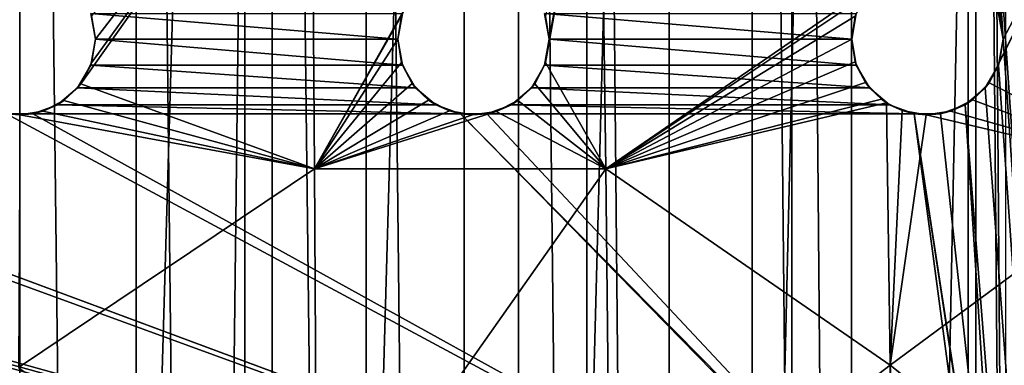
# Model space of a CAD drawing. Header units: millimetres. Extents: x -182 to 217, y -96 to 236.
# Tile 449 of 458: x 157.25 to 167.01, y 202.27 to 205.69. Entities that reach past the tile are written whole.
import ezdxf

# ---------------------------------------------------------------- set-up
doc = ezdxf.new("R2010")
doc.units = ezdxf.units.MM
doc.header["$LTSCALE"] = 52.148148
for name, color, linetype in [('1029', 7, 'CONTINUOUS'), ('1030', 7, 'CONTINUOUS'), ('1032', 7, 'CONTINUOUS'), ('1039', 7, 'CONTINUOUS'), ('1044', 7, 'CONTINUOUS'), ('1085', 7, 'CONTINUOUS'), ('1086', 7, 'CONTINUOUS'), ('1103', 7, 'CONTINUOUS'), ('1104', 7, 'CONTINUOUS'), ('1121', 7, 'CONTINUOUS'), ('1122', 7, 'CONTINUOUS'), ('1135', 7, 'CONTINUOUS')]:
    doc.layers.add(name, color=color, linetype=linetype)

msp = doc.modelspace()

# ---------------------------------------------------------------- linework, layer by layer
at = {"layer": '1029', "color": 7, "linetype": 'CONTINUOUS', "true_color": 0xaaaaaa}
for points in [[(159.7528, 25.5, -9.803), (157.25, 25.5, -10), (159.753, 233.5, -9.803), (159.7528, 25.5, -9.803)], [(159.753, 233.5, -9.803), (157.25, 25.5, -10), (157.25, 233.5, -10), (159.753, 233.5, -9.803)], [(162.1941, 25.5, -9.217), (159.7528, 25.5, -9.803), (159.753, 233.5, -9.803), (162.1941, 25.5, -9.217)], [(162.1943, 233.5, -9.2169), (162.1941, 25.5, -9.217), (159.753, 233.5, -9.803), (162.1943, 233.5, -9.2169)], [(164.5137, 25.5, -8.2562), (162.1941, 25.5, -9.217), (162.1943, 233.5, -9.2169), (164.5137, 25.5, -8.2562)], [(164.5138, 233.5, -8.2561), (164.5137, 25.5, -8.2562), (162.1943, 233.5, -9.2169), (164.5138, 233.5, -8.2561)], [(166.6545, 25.5, -6.9443), (164.5137, 25.5, -8.2562), (164.5138, 233.5, -8.2561), (166.6545, 25.5, -6.9443)], [(166.6546, 233.5, -6.9443), (166.6545, 25.5, -6.9443), (164.5138, 233.5, -8.2561), (166.6546, 233.5, -6.9443)], [(168.5637, 25.5, -5.3137), (166.6545, 25.5, -6.9443), (168.5637, 233.5, -5.3137), (168.5637, 25.5, -5.3137)], [(168.5637, 233.5, -5.3137), (166.6545, 25.5, -6.9443), (166.6546, 233.5, -6.9443), (168.5637, 233.5, -5.3137)]]:
    msp.add_3dface(points, dxfattribs=at)
at = {"layer": '1030', "color": 7, "linetype": 'CONTINUOUS', "true_color": 0xaaaaaa}
for points in [[(157.25, 25.5, 22), (159.7528, 25.5, 21.803), (157.25, 233.5, 22), (157.25, 25.5, 22)], [(157.25, 233.5, 22), (159.7528, 25.5, 21.803), (159.753, 233.5, 21.803), (157.25, 233.5, 22)], [(159.7528, 25.5, 21.803), (162.1941, 25.5, 21.217), (159.753, 233.5, 21.803), (159.7528, 25.5, 21.803)], [(159.753, 233.5, 21.803), (162.1941, 25.5, 21.217), (162.1943, 233.5, 21.2169), (159.753, 233.5, 21.803)], [(162.1941, 25.5, 21.217), (164.5137, 25.5, 20.2562), (162.1943, 233.5, 21.2169), (162.1941, 25.5, 21.217)], [(162.1943, 233.5, 21.2169), (164.5137, 25.5, 20.2562), (164.5138, 233.5, 20.2561), (162.1943, 233.5, 21.2169)], [(164.5137, 25.5, 20.2562), (166.6545, 25.5, 18.9443), (164.5138, 233.5, 20.2561), (164.5137, 25.5, 20.2562)], [(164.5138, 233.5, 20.2561), (166.6545, 25.5, 18.9443), (166.6546, 233.5, 18.9443), (164.5138, 233.5, 20.2561)], [(166.6545, 25.5, 18.9443), (168.5637, 25.5, 17.3137), (166.6546, 233.5, 18.9443), (166.6545, 25.5, 18.9443)], [(166.6546, 233.5, 18.9443), (168.5637, 25.5, 17.3137), (168.5637, 233.5, 17.3137), (166.6546, 233.5, 18.9443)]]:
    msp.add_3dface(points, dxfattribs=at)
at = {"layer": '1032', "color": 7, "linetype": 'CONTINUOUS', "true_color": 0xaaaaaa}
for points in [[(156.0938, 25.5, -7.9522), (158.4062, 25.5, -7.9522), (156.0938, 233.5, -7.9522), (156.0938, 25.5, -7.9522)], [(158.4062, 25.5, -7.9522), (158.4062, 233.5, -7.9522), (156.0938, 233.5, -7.9522), (158.4062, 25.5, -7.9522)], [(158.4062, 25.5, -7.9522), (160.6868, 25.5, -7.5716), (158.4062, 233.5, -7.9522), (158.4062, 25.5, -7.9522)], [(160.6868, 25.5, -7.5716), (160.6868, 233.5, -7.5716), (158.4062, 233.5, -7.9522), (160.6868, 25.5, -7.5716)], [(160.6868, 25.5, -7.5716), (162.8738, 25.5, -6.8208), (160.6868, 233.5, -7.5716), (160.6868, 25.5, -7.5716)], [(162.8738, 25.5, -6.8208), (162.8738, 233.5, -6.8208), (160.6868, 233.5, -7.5716), (162.8738, 25.5, -6.8208)], [(162.8738, 25.5, -6.8208), (164.9073, 25.5, -5.7203), (162.8738, 233.5, -6.8208), (162.8738, 25.5, -6.8208)], [(164.9073, 25.5, -5.7203), (164.9073, 233.5, -5.7203), (162.8738, 233.5, -6.8208), (164.9073, 25.5, -5.7203)], [(164.9073, 25.5, -5.7203), (166.7319, 25.5, -4.3002), (164.9073, 233.5, -5.7203), (164.9073, 25.5, -5.7203)], [(166.7319, 25.5, -4.3002), (166.7319, 233.5, -4.3002), (164.9073, 233.5, -5.7203), (166.7319, 25.5, -4.3002)], [(166.7319, 25.5, -4.3002), (168.298, 25.5, -2.5989), (166.7319, 233.5, -4.3002), (166.7319, 25.5, -4.3002)], [(168.298, 25.5, -2.5989), (168.298, 233.5, -2.5989), (166.7319, 233.5, -4.3002), (168.298, 25.5, -2.5989)]]:
    msp.add_3dface(points, dxfattribs=at)
at = {"layer": '1039', "color": 7, "linetype": 'CONTINUOUS', "true_color": 0xc8c8c8}
for points in [[(169.8991, 220.5, 12), (169.8991, 163.5, 12), (167, 218.5, 12), (169.8991, 220.5, 12)], [(167, 218.5, 12), (169.8991, 163.5, 12), (166.9548, 218.2435, 12), (167, 218.5, 12)], [(166.9548, 218.2435, 12), (169.8991, 163.5, 12), (166.8245, 218.0179, 12), (166.9548, 218.2435, 12)], [(166.8245, 218.0179, 12), (169.8991, 163.5, 12), (167, 212, 12), (166.8245, 218.0179, 12)], [(167, 212, 12), (169.8991, 163.5, 12), (166.9548, 211.7435, 12), (167, 212, 12)], [(166.9548, 211.7435, 12), (169.8991, 163.5, 12), (166.8245, 211.5179, 12), (166.9548, 211.7435, 12)], [(166.8245, 211.5179, 12), (169.8991, 163.5, 12), (166.625, 211.3505, 12), (166.8245, 211.5179, 12)], [(166.3802, 211.2614, 12), (166.625, 211.3505, 12), (167, 205.5, 12), (166.3802, 211.2614, 12)], [(166.625, 211.3505, 12), (169.8991, 163.5, 12), (167, 205.5, 12), (166.625, 211.3505, 12)], [(166.1198, 211.2614, 12), (166.3802, 211.2614, 12), (167, 205.5, 12), (166.1198, 211.2614, 12)], [(166.1198, 211.2614, 12), (167, 205.5, 12), (166.9548, 205.7565, 12), (166.1198, 211.2614, 12)], [(158, 205.5, 12), (157.9548, 205.7565, 12), (161, 205.5, 12), (158, 205.5, 12)], [(161, 205.5, 12), (157.9548, 205.7565, 12), (161.0452, 205.7565, 12), (161, 205.5, 12)], [(162.5, 205.5, 12), (162.4548, 205.7565, 12), (165.5, 205.5, 12), (162.5, 205.5, 12)], [(165.5, 205.5, 12), (162.4548, 205.7565, 12), (165.5452, 205.7565, 12), (165.5, 205.5, 12)], [(157.9548, 205.2435, 12), (158, 205.5, 12), (161.0452, 205.2435, 12), (157.9548, 205.2435, 12)], [(161.0452, 205.2435, 12), (158, 205.5, 12), (161, 205.5, 12), (161.0452, 205.2435, 12)], [(162.4548, 205.2435, 12), (162.5, 205.5, 12), (165.5452, 205.2435, 12), (162.4548, 205.2435, 12)], [(165.5452, 205.2435, 12), (162.5, 205.5, 12), (165.5, 205.5, 12), (165.5452, 205.2435, 12)], [(167, 205.5, 12), (169.8991, 163.5, 12), (166.9548, 205.2435, 12), (167, 205.5, 12)], [(157.8245, 205.0179, 12), (157.9548, 205.2435, 12), (161.1755, 205.0179, 12), (157.8245, 205.0179, 12)], [(161.1755, 205.0179, 12), (157.9548, 205.2435, 12), (161.0452, 205.2435, 12), (161.1755, 205.0179, 12)], [(162.3245, 205.0179, 12), (162.4548, 205.2435, 12), (165.6755, 205.0179, 12), (162.3245, 205.0179, 12)], [(165.6755, 205.0179, 12), (162.4548, 205.2435, 12), (165.5452, 205.2435, 12), (165.6755, 205.0179, 12)], [(166.9548, 205.2435, 12), (169.8991, 163.5, 12), (166.8245, 205.0179, 12), (166.9548, 205.2435, 12)], [(157.625, 204.8505, 12), (157.8245, 205.0179, 12), (161.375, 204.8505, 12), (157.625, 204.8505, 12)], [(161.375, 204.8505, 12), (157.8245, 205.0179, 12), (161.1755, 205.0179, 12), (161.375, 204.8505, 12)], [(162.125, 204.8505, 12), (162.3245, 205.0179, 12), (165.875, 204.8505, 12), (162.125, 204.8505, 12)], [(165.875, 204.8505, 12), (162.3245, 205.0179, 12), (165.6755, 205.0179, 12), (165.875, 204.8505, 12)], [(166.8245, 205.0179, 12), (169.8991, 163.5, 12), (166.625, 204.8505, 12), (166.8245, 205.0179, 12)], [(157.1198, 199.7386, 12), (147.875, 204.8505, 12), (157.3802, 199.7386, 12), (157.1198, 199.7386, 12)], [(157.3802, 199.7386, 12), (147.875, 204.8505, 12), (161.6198, 199.7386, 12), (157.3802, 199.7386, 12)], [(147.875, 204.8505, 12), (148.1198, 204.7614, 12), (161.6198, 199.7386, 12), (147.875, 204.8505, 12)], [(157.3802, 204.7614, 12), (157.625, 204.8505, 12), (161.6198, 204.7614, 12), (157.3802, 204.7614, 12)], [(161.6198, 204.7614, 12), (157.625, 204.8505, 12), (161.375, 204.8505, 12), (161.6198, 204.7614, 12)], [(161.8802, 204.7614, 12), (162.125, 204.8505, 12), (166.1198, 204.7614, 12), (161.8802, 204.7614, 12)], [(166.1198, 204.7614, 12), (162.125, 204.8505, 12), (165.875, 204.8505, 12), (166.1198, 204.7614, 12)], [(166.3802, 204.7614, 12), (166.625, 204.8505, 12), (167, 199, 12), (166.3802, 204.7614, 12)], [(166.625, 204.8505, 12), (169.8991, 163.5, 12), (167, 199, 12), (166.625, 204.8505, 12)], [(148.1198, 204.7614, 12), (148.3802, 204.7614, 12), (166.3802, 199.7386, 12), (148.1198, 204.7614, 12)], [(161.8802, 199.7386, 12), (161.6198, 199.7386, 12), (148.1198, 204.7614, 12), (161.8802, 199.7386, 12)], [(161.8802, 199.7386, 12), (148.1198, 204.7614, 12), (166.1198, 199.7386, 12), (161.8802, 199.7386, 12)], [(166.1198, 199.7386, 12), (148.1198, 204.7614, 12), (166.3802, 199.7386, 12), (166.1198, 199.7386, 12)], [(148.3802, 204.7614, 12), (152.6198, 204.7614, 12), (166.3802, 199.7386, 12), (148.3802, 204.7614, 12)], [(152.6198, 204.7614, 12), (152.8802, 204.7614, 12), (166.3802, 199.7386, 12), (152.6198, 204.7614, 12)], [(166.625, 199.6495, 12), (166.3802, 199.7386, 12), (152.8802, 204.7614, 12), (166.625, 199.6495, 12)], [(152.8802, 204.7614, 12), (157.1198, 204.7614, 12), (166.625, 199.6495, 12), (152.8802, 204.7614, 12)], [(157.1198, 204.7614, 12), (157.3802, 204.7614, 12), (166.625, 199.6495, 12), (157.1198, 204.7614, 12)], [(157.3802, 204.7614, 12), (161.6198, 204.7614, 12), (166.625, 199.6495, 12), (157.3802, 204.7614, 12)], [(161.6198, 204.7614, 12), (161.8802, 204.7614, 12), (166.8245, 199.4821, 12), (161.6198, 204.7614, 12)], [(166.625, 199.6495, 12), (161.6198, 204.7614, 12), (166.8245, 199.4821, 12), (166.625, 199.6495, 12)], [(161.8802, 204.7614, 12), (166.1198, 204.7614, 12), (166.8245, 199.4821, 12), (161.8802, 204.7614, 12)], [(166.1198, 204.7614, 12), (166.3802, 204.7614, 12), (167, 199, 12), (166.1198, 204.7614, 12)], [(166.1198, 204.7614, 12), (167, 199, 12), (166.9548, 199.2565, 12), (166.1198, 204.7614, 12)], [(166.8245, 199.4821, 12), (166.1198, 204.7614, 12), (166.9548, 199.2565, 12), (166.8245, 199.4821, 12)]]:
    msp.add_3dface(points, dxfattribs=at)
at = {"layer": '1044', "color": 7, "linetype": 'CONTINUOUS', "true_color": 0xc8c8c8}
for points in [[(160.1743, 204.2143, 17.9112), (160.1419, 208.2857, 17.2267), (157.8549, 205.0567, 17.9404), (160.1743, 204.2143, 17.9112)], [(157.8549, 205.0567, 17.9404), (160.1419, 208.2857, 17.2267), (157.9628, 205.2666, 17.9038), (157.8549, 205.0567, 17.9404)], [(158, 205.5, 17.8644), (160.1419, 208.2857, 17.2267), (157.9627, 205.7337, 17.8264), (158, 205.5, 17.8644)], [(157.9628, 205.2666, 17.9038), (160.1419, 208.2857, 17.2267), (158, 205.5, 17.8644), (157.9628, 205.2666, 17.9038)], [(160.1419, 208.2857, 17.2267), (160.1743, 204.2143, 17.9112), (161.1453, 205.9437, 17.5203), (160.1419, 208.2857, 17.2267)], [(163.0629, 204.2143, 17.4074), (163.0064, 208.2857, 16.8111), (162.4634, 205.2687, 17.3949), (163.0629, 204.2143, 17.4074)], [(162.4634, 205.2687, 17.3949), (163.0064, 208.2857, 16.8111), (162.5, 205.5, 17.354), (162.4634, 205.2687, 17.3949)], [(162.5, 205.5, 17.354), (163.0064, 208.2857, 16.8111), (162.4637, 205.7304, 17.3272), (162.5, 205.5, 17.354)], [(163.0064, 208.2857, 16.8111), (163.0629, 204.2143, 17.4074), (165.8069, 206.1051, 16.389), (163.0064, 208.2857, 16.8111)], [(168.5149, 204.2143, 15.4308), (168.467, 208.2857, 15.1804), (166.8635, 205.0685, 16.109), (168.5149, 204.2143, 15.4308)], [(166.8635, 205.0685, 16.109), (168.467, 208.2857, 15.1804), (166.9658, 205.2762, 16.049), (166.8635, 205.0685, 16.109)], [(166.9658, 205.2762, 16.049), (168.467, 208.2857, 15.1804), (167, 205.5, 16.0149), (166.9658, 205.2762, 16.049)], [(167, 205.5, 16.0149), (168.467, 208.2857, 15.1804), (166.9662, 205.7226, 16.0076), (167, 205.5, 16.0149)], [(165.8069, 206.1051, 16.389), (163.0629, 204.2143, 17.4074), (165.6402, 205.9366, 16.4638), (165.8069, 206.1051, 16.389)], [(161.1453, 205.9437, 17.5203), (160.1743, 204.2143, 17.9112), (161.0372, 205.7333, 17.5693), (161.1453, 205.9437, 17.5203)], [(165.6402, 205.9366, 16.4638), (163.0629, 204.2143, 17.4074), (165.5354, 205.7278, 16.5225), (165.6402, 205.9366, 16.4638)], [(160.1743, 204.2143, 17.9112), (161, 205.5, 17.6113), (161.0372, 205.7333, 17.5693), (160.1743, 204.2143, 17.9112)], [(165.5354, 205.7278, 16.5225), (163.0629, 204.2143, 17.4074), (165.5, 205.5, 16.5604), (165.5354, 205.7278, 16.5225)], [(161, 205.5, 17.6113), (160.1743, 204.2143, 17.9112), (161.0366, 205.2685, 17.6419), (161, 205.5, 17.6113)], [(165.5, 205.5, 16.5604), (163.0629, 204.2143, 17.4074), (165.5347, 205.2745, 16.5745), (165.5, 205.5, 16.5604)], [(161.0366, 205.2685, 17.6419), (160.1743, 204.2143, 17.9112), (161.1419, 205.0611, 17.6579), (161.0366, 205.2685, 17.6419)], [(162.3563, 205.0585, 17.4466), (163.0629, 204.2143, 17.4074), (162.4634, 205.2687, 17.3949), (162.3563, 205.0585, 17.4466)], [(165.5347, 205.2745, 16.5745), (163.0629, 204.2143, 17.4074), (165.6351, 205.0706, 16.5632), (165.5347, 205.2745, 16.5745)], [(157.6881, 204.8913, 17.9701), (160.1743, 204.2143, 17.9112), (157.8549, 205.0567, 17.9404), (157.6881, 204.8913, 17.9701)], [(161.1419, 205.0611, 17.6579), (160.1743, 204.2143, 17.9112), (161.3048, 204.8964, 17.6574), (161.1419, 205.0611, 17.6579)], [(162.1878, 204.891, 17.5035), (163.0629, 204.2143, 17.4074), (162.3563, 205.0585, 17.4466), (162.1878, 204.891, 17.5035)], [(165.6351, 205.0706, 16.5632), (163.0629, 204.2143, 17.4074), (165.7939, 204.9046, 16.5262), (165.6351, 205.0706, 16.5632)], [(166.697, 204.8977, 16.1908), (168.5149, 204.2143, 15.4308), (166.8635, 205.0685, 16.109), (166.697, 204.8977, 16.1908)], [(157.4797, 204.786, 17.9893), (160.1743, 204.2143, 17.9112), (157.6881, 204.8913, 17.9701), (157.4797, 204.786, 17.9893)], [(161.3048, 204.8964, 17.6574), (160.1743, 204.2143, 17.9112), (161.5105, 204.7893, 17.6398), (161.3048, 204.8964, 17.6574)], [(161.9752, 204.7846, 17.5588), (163.0629, 204.2143, 17.4074), (162.1878, 204.891, 17.5035), (161.9752, 204.7846, 17.5588)], [(163.0629, 204.2143, 17.4074), (165.8445, 204.8691, 16.5121), (165.7939, 204.9046, 16.5262), (163.0629, 204.2143, 17.4074)], [(165.8822, 202.2657, 16.7444), (165.8445, 204.8691, 16.5121), (163.0629, 204.2143, 17.4074), (165.8822, 202.2657, 16.7444)], [(165.8445, 204.8691, 16.5121), (165.8822, 202.2657, 16.7444), (166.0003, 204.7928, 16.4643), (165.8445, 204.8691, 16.5121)], [(166.4801, 204.7862, 16.2858), (168.5149, 204.2143, 15.4308), (166.697, 204.8977, 16.1908), (166.4801, 204.7862, 16.2858)], [(157.2382, 202.2452, 18.3502), (160.1743, 204.2143, 17.9112), (157.25, 204.75, 17.996), (157.2382, 202.2452, 18.3502)], [(157.25, 204.75, 17.996), (160.1743, 204.2143, 17.9112), (157.4797, 204.786, 17.9893), (157.25, 204.75, 17.996)], [(161.5105, 204.7893, 17.6398), (160.1743, 204.2143, 17.9112), (161.7412, 204.7501, 17.606), (161.5105, 204.7893, 17.6398)], [(160.1743, 204.2143, 17.9112), (163.0629, 204.2143, 17.4074), (161.9752, 204.7846, 17.5588), (160.1743, 204.2143, 17.9112)], [(161.7412, 204.7501, 17.606), (160.1743, 204.2143, 17.9112), (161.9752, 204.7846, 17.5588), (161.7412, 204.7501, 17.606)], [(166.0003, 204.7928, 16.4643), (165.8822, 202.2657, 16.7444), (166.2376, 204.7501, 16.3813), (166.0003, 204.7928, 16.4643)], [(165.8822, 202.2657, 16.7444), (168.5149, 204.2143, 15.4308), (166.2376, 204.7501, 16.3813), (165.8822, 202.2657, 16.7444)], [(166.2376, 204.7501, 16.3813), (168.5149, 204.2143, 15.4308), (166.4801, 204.7862, 16.2858), (166.2376, 204.7501, 16.3813)], [(160.1974, 200.1429, 18.4001), (160.1743, 204.2143, 17.9112), (157.2382, 202.2452, 18.3502), (160.1974, 200.1429, 18.4001)], [(160.1974, 200.1429, 18.4001), (163.0629, 204.2143, 17.4074), (160.1743, 204.2143, 17.9112), (160.1974, 200.1429, 18.4001)], [(163.1033, 200.1429, 17.8333), (163.0629, 204.2143, 17.4074), (160.1974, 200.1429, 18.4001), (163.1033, 200.1429, 17.8333)], [(163.1033, 200.1429, 17.8333), (165.8822, 202.2657, 16.7444), (163.0629, 204.2143, 17.4074), (163.1033, 200.1429, 17.8333)], [(168.5491, 200.1429, 15.6096), (168.5149, 204.2143, 15.4308), (165.8822, 202.2657, 16.7444), (168.5491, 200.1429, 15.6096)], [(165.9028, 199.6648, 16.9276), (165.8822, 202.2657, 16.7444), (163.1033, 200.1429, 17.8333), (165.9028, 199.6648, 16.9276)], [(166.0142, 199.712, 16.8784), (168.5491, 200.1429, 15.6096), (165.8822, 202.2657, 16.7444), (166.0142, 199.712, 16.8784)], [(165.9028, 199.6648, 16.9276), (166.0142, 199.712, 16.8784), (165.8822, 202.2657, 16.7444), (165.9028, 199.6648, 16.9276)]]:
    msp.add_3dface(points, dxfattribs=at)
at = {"layer": '1085', "color": 7, "linetype": 'CONTINUOUS', "true_color": 0xc8c8c8}
for points in [[(157.9548, 205.7565, 12), (158, 205.5, 12), (157.9627, 205.7337, 17.8264), (157.9548, 205.7565, 12)], [(158, 205.5, 12), (158, 205.5, 17.8644), (157.9627, 205.7337, 17.8264), (158, 205.5, 12)]]:
    msp.add_3dface(points, dxfattribs=at)
at = {"layer": '1086', "color": 7, "linetype": 'CONTINUOUS', "true_color": 0xc8c8c8}
for points in [[(158, 205.5, 12), (157.9548, 205.2435, 12), (158, 205.5, 17.8644), (158, 205.5, 12)], [(157.9548, 205.2435, 12), (157.9628, 205.2666, 17.9038), (158, 205.5, 17.8644), (157.9548, 205.2435, 12)], [(157.9548, 205.2435, 12), (157.8245, 205.0179, 12), (157.8549, 205.0567, 17.9404), (157.9548, 205.2435, 12)], [(157.9548, 205.2435, 12), (157.8549, 205.0567, 17.9404), (157.9628, 205.2666, 17.9038), (157.9548, 205.2435, 12)], [(157.8245, 205.0179, 12), (157.625, 204.8505, 12), (157.6881, 204.8913, 17.9701), (157.8245, 205.0179, 12)], [(157.8245, 205.0179, 12), (157.6881, 204.8913, 17.9701), (157.8549, 205.0567, 17.9404), (157.8245, 205.0179, 12)], [(157.625, 204.8505, 12), (157.3802, 204.7614, 12), (157.4797, 204.786, 17.9893), (157.625, 204.8505, 12)], [(157.625, 204.8505, 12), (157.4797, 204.786, 17.9893), (157.6881, 204.8913, 17.9701), (157.625, 204.8505, 12)], [(157.3802, 204.7614, 12), (157.1198, 204.7614, 12), (157.25, 204.75, 17.996), (157.3802, 204.7614, 12)], [(157.3802, 204.7614, 12), (157.25, 204.75, 17.996), (157.4797, 204.786, 17.9893), (157.3802, 204.7614, 12)]]:
    msp.add_3dface(points, dxfattribs=at)
at = {"layer": '1103', "color": 7, "linetype": 'CONTINUOUS', "true_color": 0xc8c8c8}
for points in [[(161, 205.5, 12), (161.0452, 205.7565, 12), (161, 205.5, 17.6113), (161, 205.5, 12)], [(161, 205.5, 17.6113), (161.0452, 205.7565, 12), (161.0372, 205.7333, 17.5693), (161, 205.5, 17.6113)], [(162.4548, 205.7565, 12), (162.5, 205.5, 12), (162.4637, 205.7304, 17.3272), (162.4548, 205.7565, 12)], [(162.5, 205.5, 12), (162.5, 205.5, 17.354), (162.4637, 205.7304, 17.3272), (162.5, 205.5, 12)]]:
    msp.add_3dface(points, dxfattribs=at)
at = {"layer": '1104', "color": 7, "linetype": 'CONTINUOUS', "true_color": 0xc8c8c8}
for points in [[(161.0452, 205.2435, 12), (161, 205.5, 12), (161.0366, 205.2685, 17.6419), (161.0452, 205.2435, 12)], [(161, 205.5, 12), (161, 205.5, 17.6113), (161.0366, 205.2685, 17.6419), (161, 205.5, 12)], [(162.5, 205.5, 12), (162.4548, 205.2435, 12), (162.5, 205.5, 17.354), (162.5, 205.5, 12)], [(162.4548, 205.2435, 12), (162.4634, 205.2687, 17.3949), (162.5, 205.5, 17.354), (162.4548, 205.2435, 12)], [(161.0452, 205.2435, 12), (161.0366, 205.2685, 17.6419), (161.1419, 205.0611, 17.6579), (161.0452, 205.2435, 12)], [(161.1755, 205.0179, 12), (161.0452, 205.2435, 12), (161.1419, 205.0611, 17.6579), (161.1755, 205.0179, 12)], [(162.4548, 205.2435, 12), (162.3245, 205.0179, 12), (162.3563, 205.0585, 17.4466), (162.4548, 205.2435, 12)], [(162.4548, 205.2435, 12), (162.3563, 205.0585, 17.4466), (162.4634, 205.2687, 17.3949), (162.4548, 205.2435, 12)], [(161.1755, 205.0179, 12), (161.1419, 205.0611, 17.6579), (161.3048, 204.8964, 17.6574), (161.1755, 205.0179, 12)], [(161.375, 204.8505, 12), (161.1755, 205.0179, 12), (161.3048, 204.8964, 17.6574), (161.375, 204.8505, 12)], [(162.3245, 205.0179, 12), (162.125, 204.8505, 12), (162.1878, 204.891, 17.5035), (162.3245, 205.0179, 12)], [(162.3245, 205.0179, 12), (162.1878, 204.891, 17.5035), (162.3563, 205.0585, 17.4466), (162.3245, 205.0179, 12)], [(161.375, 204.8505, 12), (161.3048, 204.8964, 17.6574), (161.5105, 204.7893, 17.6398), (161.375, 204.8505, 12)], [(161.6198, 204.7614, 12), (161.375, 204.8505, 12), (161.5105, 204.7893, 17.6398), (161.6198, 204.7614, 12)], [(162.125, 204.8505, 12), (161.8802, 204.7614, 12), (161.9752, 204.7846, 17.5588), (162.125, 204.8505, 12)], [(162.125, 204.8505, 12), (161.9752, 204.7846, 17.5588), (162.1878, 204.891, 17.5035), (162.125, 204.8505, 12)], [(161.6198, 204.7614, 12), (161.5105, 204.7893, 17.6398), (161.7412, 204.7501, 17.606), (161.6198, 204.7614, 12)], [(161.8802, 204.7614, 12), (161.6198, 204.7614, 12), (161.7412, 204.7501, 17.606), (161.8802, 204.7614, 12)], [(161.8802, 204.7614, 12), (161.7412, 204.7501, 17.606), (161.9752, 204.7846, 17.5588), (161.8802, 204.7614, 12)]]:
    msp.add_3dface(points, dxfattribs=at)
at = {"layer": '1121', "color": 7, "linetype": 'CONTINUOUS', "true_color": 0xc8c8c8}
for points in [[(165.5, 205.5, 12), (165.5452, 205.7565, 12), (165.5, 205.5, 16.5604), (165.5, 205.5, 12)], [(165.5452, 205.7565, 12), (165.5354, 205.7278, 16.5225), (165.5, 205.5, 16.5604), (165.5452, 205.7565, 12)], [(166.9548, 205.7565, 12), (167, 205.5, 12), (166.9662, 205.7226, 16.0076), (166.9548, 205.7565, 12)], [(167, 205.5, 12), (167, 205.5, 16.0149), (166.9662, 205.7226, 16.0076), (167, 205.5, 12)]]:
    msp.add_3dface(points, dxfattribs=at)
at = {"layer": '1122', "color": 7, "linetype": 'CONTINUOUS', "true_color": 0xc8c8c8}
for points in [[(165.5452, 205.2435, 12), (165.5, 205.5, 12), (165.5347, 205.2745, 16.5745), (165.5452, 205.2435, 12)], [(165.5, 205.5, 12), (165.5, 205.5, 16.5604), (165.5347, 205.2745, 16.5745), (165.5, 205.5, 12)], [(167, 205.5, 12), (166.9548, 205.2435, 12), (167, 205.5, 16.0149), (167, 205.5, 12)], [(166.9548, 205.2435, 12), (166.9658, 205.2762, 16.049), (167, 205.5, 16.0149), (166.9548, 205.2435, 12)], [(165.5452, 205.2435, 12), (165.5347, 205.2745, 16.5745), (165.6351, 205.0706, 16.5632), (165.5452, 205.2435, 12)], [(165.6755, 205.0179, 12), (165.5452, 205.2435, 12), (165.6351, 205.0706, 16.5632), (165.6755, 205.0179, 12)], [(166.9548, 205.2435, 12), (166.8245, 205.0179, 12), (166.8635, 205.0685, 16.109), (166.9548, 205.2435, 12)], [(166.9548, 205.2435, 12), (166.8635, 205.0685, 16.109), (166.9658, 205.2762, 16.049), (166.9548, 205.2435, 12)], [(165.6755, 205.0179, 12), (165.6351, 205.0706, 16.5632), (165.7939, 204.9046, 16.5262), (165.6755, 205.0179, 12)], [(165.875, 204.8505, 12), (165.6755, 205.0179, 12), (165.8445, 204.8691, 16.5121), (165.875, 204.8505, 12)], [(165.8445, 204.8691, 16.5121), (165.6755, 205.0179, 12), (165.7939, 204.9046, 16.5262), (165.8445, 204.8691, 16.5121)], [(166.8245, 205.0179, 12), (166.625, 204.8505, 12), (166.697, 204.8977, 16.1908), (166.8245, 205.0179, 12)], [(166.8245, 205.0179, 12), (166.697, 204.8977, 16.1908), (166.8635, 205.0685, 16.109), (166.8245, 205.0179, 12)], [(165.875, 204.8505, 12), (165.8445, 204.8691, 16.5121), (166.0003, 204.7928, 16.4643), (165.875, 204.8505, 12)], [(166.1198, 204.7614, 12), (165.875, 204.8505, 12), (166.0003, 204.7928, 16.4643), (166.1198, 204.7614, 12)], [(166.625, 204.8505, 12), (166.3802, 204.7614, 12), (166.4801, 204.7862, 16.2858), (166.625, 204.8505, 12)], [(166.625, 204.8505, 12), (166.4801, 204.7862, 16.2858), (166.697, 204.8977, 16.1908), (166.625, 204.8505, 12)], [(166.1198, 204.7614, 12), (166.0003, 204.7928, 16.4643), (166.2376, 204.7501, 16.3813), (166.1198, 204.7614, 12)], [(166.3802, 204.7614, 12), (166.1198, 204.7614, 12), (166.2376, 204.7501, 16.3813), (166.3802, 204.7614, 12)], [(166.3802, 204.7614, 12), (166.2376, 204.7501, 16.3813), (166.4801, 204.7862, 16.2858), (166.3802, 204.7614, 12)]]:
    msp.add_3dface(points, dxfattribs=at)
at = {"layer": '1135', "linetype": 'CONTINUOUS'}
for points in [[(155.0188, 230.4971, 21.7575), (157.25, 230.4996, 21.9146), (155.0188, 153.5029, 21.7575), (155.0188, 230.4971, 21.7575)], [(157.25, 230.4996, 21.9146), (157.25, 153.5004, 21.9146), (155.0188, 153.5029, 21.7575), (157.25, 230.4996, 21.9146)], [(157.25, 230.4996, 21.9146), (159.4813, 230.4971, 21.7574), (157.25, 153.5004, 21.9146), (157.25, 230.4996, 21.9146)], [(159.4813, 230.4971, 21.7574), (159.4813, 153.5029, 21.7574), (157.25, 153.5004, 21.9146), (159.4813, 230.4971, 21.7574)], [(159.4813, 230.4971, 21.7574), (161.6562, 230.4749, 21.2925), (159.4813, 153.5029, 21.7574), (159.4813, 230.4971, 21.7574)], [(161.6562, 230.4749, 21.2925), (161.6562, 153.5251, 21.2925), (159.4813, 153.5029, 21.7574), (161.6562, 230.4749, 21.2925)], [(161.6562, 230.4749, 21.2925), (163.6911, 230.3947, 20.5529), (161.6562, 153.5251, 21.2925), (161.6562, 230.4749, 21.2925)], [(163.6911, 230.3947, 20.5529), (163.6911, 153.6053, 20.5529), (161.6562, 153.5251, 21.2925), (163.6911, 230.3947, 20.5529)], [(163.6911, 230.3947, 20.5529), (165.4984, 230.2103, 19.6103), (163.6911, 153.6053, 20.5529), (163.6911, 230.3947, 20.5529)], [(165.4984, 230.2103, 19.6103), (165.4984, 153.7897, 19.6103), (163.6911, 153.6053, 20.5529), (165.4984, 230.2103, 19.6103)], [(165.4984, 230.2103, 19.6103), (167.0253, 229.8892, 18.5586), (165.4984, 153.7897, 19.6103), (165.4984, 230.2103, 19.6103)], [(167.0253, 229.8892, 18.5586), (167.0253, 154.1108, 18.5586), (165.4984, 153.7897, 19.6103), (167.0253, 229.8892, 18.5586)]]:
    msp.add_3dface(points, dxfattribs=at)

doc.saveas('drawing.dxf')
